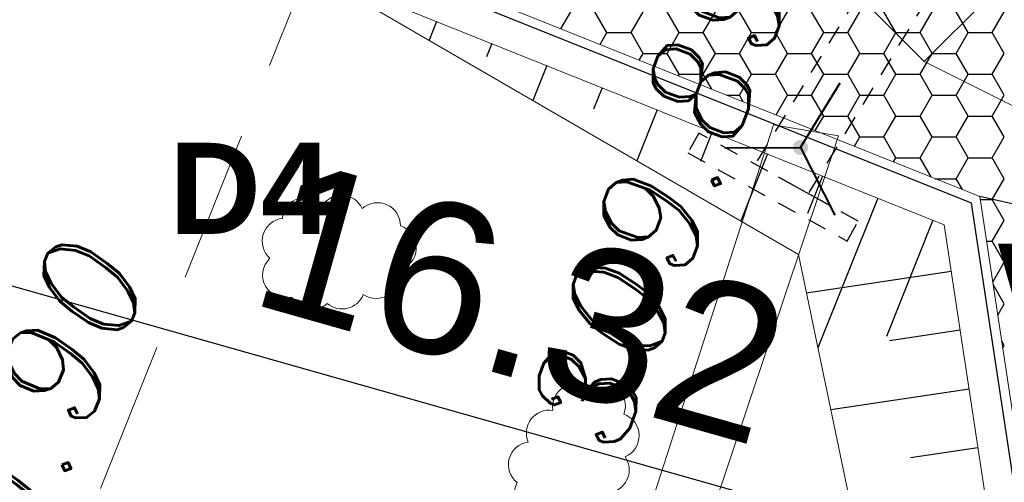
# Model space of a CAD drawing. Extents: x 4615668 to 9294084, y 5325188 to 10688993.
# Tile 610 of 656: x 4651576.67 to 4651583.16, y 5338722.44 to 5338725.48. Entities that reach past the tile are written whole.
import ezdxf

# ---------------------------------------------------------------- set-up
doc = ezdxf.new("R2010")
doc.units = 0
doc.header["$MEASUREMENT"] = 0
for name, pattern in [('CONTINUA', [0, 0, 0]), ('DASHED', [19.05, 12.7, -6.35]), ('KTCR', [1.5, 1, -0.5]), ('l266_500', [1, 0.5, -0.5]), ('l423_500', [2, 1.5, -0.5])]:
    doc.linetypes.add(name, pattern=pattern)
for name, color, linetype, lineweight in [('!0017A_GR_DR_WYMPROJ', 1, 'Continuous', 30), ('chodnik', 7, 'l423_500', 13), ('pkt_wys', 7, 'Continuous', 13), ('PROJEKTOWANA_WODA', 150, 'Continuous', 40), ('przepust', 7, 'l266_500', 40), ('rowy', 7, 'l266_500', 13), ('Wymiar', 7, 'Continuous', 9), ('zielen', 7, 'Continuous', 13)]:
    doc.layers.add(name, color=color, linetype=linetype, lineweight=lineweight)
doc.layers.add('1', color=7, linetype='Continuous')
doc.layers.add('DIM', color=7, linetype='Continuous')
doc.styles.get("Standard").update_dxf_attribs({"font": 'txt.shx'})
doc.styles.add('Style-ITALIC_1250', font='ITALIC_1250.shx')
doc.styles.add('STYLE2', font='arial.ttf')
doc.styles.add('tomek14', font='ISOCP.shx', dxfattribs={"height": 14})
doc.dimstyles.new('1-500', dxfattribs={"dimtxt": 1, "dimasz": 0.5, "dimexe": 0.18, "dimexo": 0.0625, "dimgap": 0.3, "dimtad": 1, "dimzin": 0, "dimdsep": 46, "dimtxsty": 'STYLE2', "dimblk": 'DOT', "dimcen": 0.09, "dimadec": 0, "dimazin": 0, "dimtfac": 1, "dimtmove": 0, "dimatfit": 0, "dimldrblk": 'DOT', "dimfxl": 0, "dimtolj": 1, "dimtzin": 0, "dimarcsym": 0})

# ---------------------------------------------------------------- blocks, each defined once
blk = doc.blocks.new('G$C30F5686F')
at = {"layer": '1', "linetype": 'DASHED', "lineweight": 30, "ltscale": 0.01}
for p, q in [((5.0393, 15.1683), (2.9473, 11.7459)), ((5.3806, 14.9597), (3.2978, 11.5523)), ((2.5765, 11.9507), (2.5039, 11.8194)), ((3.6269, 11.3706), (2.5765, 11.9507)), ((2.5039, 11.8194), (3.5544, 11.2393)), ((3.5544, 11.2393), (3.6269, 11.3706))]:
    blk.add_line(p, q, dxfattribs=at)
at = {"layer": '1', "linetype": 'Continuous', "lineweight": 15}
for p, q in [((4.4291, 11.5327), (0.0966, 13.2657)), ((4.8609, 8.6721), (4.4291, 11.5327))]:
    blk.add_line(p, q, dxfattribs=at)
at = {"layer": '1', "linetype": 'CONTINUA', "lineweight": 25}
for p, q in [((4.3749, 11.4897), (0.0743, 13.21)), ((4.8057, 8.6358), (4.3749, 11.4897))]:
    blk.add_line(p, q, dxfattribs=at)
at = {"layer": '1', "linetype": 'DASHED', "lineweight": 15}
for p, q in [((0, 13.0243), (3.2335, 11.1512)), ((4.1943, 11.3466), (0.0001, 13.0243)), ((4.6217, 8.5147), (4.1943, 11.3466)), ((3.2335, 11.1512), (4.098, 7.0031))]:
    blk.add_line(p, q, dxfattribs=at)
at = {"layer": '1', "color": 254, "linetype": 'Continuous', "lineweight": 30, "ltscale": 0.01, "transparency": 33554528}
for p, q in [((1.6676, 12.6373), (1.7327, 12.7501)), ((1.9708, 12.6126), (1.8914, 12.7501)), ((2.1296, 12.6126), (2.2089, 12.7501)), ((2.4471, 12.6126), (2.3677, 12.7501)), ((2.6058, 12.6126), (2.6852, 12.7501)), ((2.9233, 12.6126), (2.8439, 12.7501)), ((3.0821, 12.6126), (3.1614, 12.7501)), ((3.3996, 12.6126), (3.3202, 12.7501)), ((3.5583, 12.6126), (3.6377, 12.7501)), ((3.8758, 12.6126), (3.7964, 12.7501)), ((4.0346, 12.6126), (4.1139, 12.7501)), ((4.3521, 12.6126), (4.2727, 12.7501)), ((4.5108, 12.6126), (4.5902, 12.7501)), ((1.9255, 12.5342), (1.9708, 12.6126)), ((1.9708, 12.6126), (2.1296, 12.6126)), ((2.2089, 12.4751), (2.1296, 12.6126)), ((2.3677, 12.4751), (2.4471, 12.6126)), ((2.4471, 12.6126), (2.6058, 12.6126)), ((2.6852, 12.4751), (2.6058, 12.6126)), ((2.8439, 12.4751), (2.9233, 12.6126)), ((2.9233, 12.6126), (3.0821, 12.6126)), ((3.1614, 12.4751), (3.0821, 12.6126)), ((3.3202, 12.4751), (3.3996, 12.6126)), ((3.3996, 12.6126), (3.5583, 12.6126)), ((3.6377, 12.4751), (3.5583, 12.6126)), ((3.7964, 12.4751), (3.8758, 12.6126)), ((3.8758, 12.6126), (4.0346, 12.6126)), ((4.1139, 12.4751), (4.0346, 12.6126)), ((4.2727, 12.4751), (4.3521, 12.6126)), ((4.3521, 12.6126), (4.5108, 12.6126)), ((4.5902, 12.4751), (4.5108, 12.6126)), ((2.1834, 12.431), (2.2089, 12.4751)), ((2.2089, 12.4751), (2.3677, 12.4751)), ((2.4471, 12.3376), (2.3677, 12.4751)), ((2.6058, 12.3376), (2.6852, 12.4751)), ((2.6852, 12.4751), (2.8439, 12.4751)), ((2.9233, 12.3376), (2.8439, 12.4751)), ((3.0821, 12.3376), (3.1614, 12.4751)), ((3.1614, 12.4751), (3.3202, 12.4751)), ((3.3996, 12.3376), (3.3202, 12.4751)), ((3.5583, 12.3376), (3.6377, 12.4751)), ((3.6377, 12.4751), (3.7964, 12.4751)), ((3.8758, 12.3376), (3.7964, 12.4751)), ((4.0346, 12.3376), (4.1139, 12.4751)), ((4.1139, 12.4751), (4.2727, 12.4751)), ((4.3521, 12.3376), (4.2727, 12.4751)), ((4.5108, 12.3376), (4.5902, 12.4751)), ((2.4414, 12.3278), (2.4471, 12.3376)), ((2.4471, 12.3376), (2.6058, 12.3376)), ((2.6626, 12.2393), (2.6058, 12.3376)), ((2.8439, 12.2002), (2.9233, 12.3376)), ((2.9233, 12.3376), (3.0821, 12.3376)), ((3.1614, 12.2002), (3.0821, 12.3376)), ((3.3202, 12.2002), (3.3996, 12.3376)), ((3.3996, 12.3376), (3.5583, 12.3376)), ((3.6377, 12.2002), (3.5583, 12.3376)), ((3.7964, 12.2002), (3.8758, 12.3376)), ((3.8758, 12.3376), (4.0346, 12.3376)), ((4.1139, 12.2002), (4.0346, 12.3376)), ((4.2727, 12.2002), (4.3521, 12.3376)), ((4.3521, 12.3376), (4.5108, 12.3376)), ((4.5902, 12.2002), (4.5108, 12.3376)), ((2.7605, 12.2002), (2.8439, 12.2002)), ((2.869, 12.1568), (2.8439, 12.2002)), ((3.0862, 12.0699), (3.1614, 12.2002)), ((3.1614, 12.2002), (3.3202, 12.2002)), ((3.3996, 12.0627), (3.3202, 12.2002)), ((3.5583, 12.0627), (3.6377, 12.2002)), ((3.6377, 12.2002), (3.7964, 12.2002)), ((3.8758, 12.0627), (3.7964, 12.2002)), ((4.0346, 12.0627), (4.1139, 12.2002)), ((4.1139, 12.2002), (4.2727, 12.2002)), ((4.3521, 12.0627), (4.2727, 12.2002)), ((4.5108, 12.0627), (4.5902, 12.2002)), ((3.3441, 11.9667), (3.3996, 12.0627)), ((3.3996, 12.0627), (3.5583, 12.0627)), ((3.6377, 11.9252), (3.5583, 12.0627)), ((3.7964, 11.9252), (3.8758, 12.0627)), ((3.8758, 12.0627), (4.0346, 12.0627)), ((4.1139, 11.9252), (4.0346, 12.0627)), ((4.2727, 11.9252), (4.3521, 12.0627)), ((4.3521, 12.0627), (4.5108, 12.0627)), ((4.5902, 11.9252), (4.5108, 12.0627)), ((3.6021, 11.8635), (3.6377, 11.9252)), ((3.6377, 11.9252), (3.7964, 11.9252)), ((3.8758, 11.7877), (3.7964, 11.9252)), ((4.0346, 11.7877), (4.1139, 11.9252)), ((4.1139, 11.9252), (4.2727, 11.9252)), ((4.3521, 11.7877), (4.2727, 11.9252)), ((4.5108, 11.7877), (4.5902, 11.9252)), ((3.86, 11.7603), (3.8758, 11.7877)), ((3.8758, 11.7877), (4.0346, 11.7877)), ((4.1075, 11.6613), (4.0346, 11.7877)), ((4.2727, 11.6502), (4.3521, 11.7877)), ((4.3521, 11.7877), (4.5108, 11.7877)), ((4.5902, 11.6502), (4.5108, 11.7877)), ((4.1353, 11.6502), (4.2727, 11.6502)), ((4.3139, 11.5788), (4.2727, 11.6502)), ((4.5108, 11.5128), (4.5902, 11.6502)), ((4.4321, 11.5128), (4.5108, 11.5128)), ((4.5902, 11.3753), (4.5108, 11.5128)), ((4.5108, 11.2378), (4.5902, 11.3753)), ((4.4736, 11.2378), (4.5108, 11.2378)), ((4.5902, 11.1003), (4.5108, 11.2378)), ((4.5142, 10.9688), (4.5902, 11.1003)), ((4.5902, 10.8253), (4.5167, 10.9527)), ((4.5471, 10.7508), (4.5902, 10.8253)), ((4.5902, 10.5504), (4.5728, 10.5804)), ((4.58, 10.5328), (4.5902, 10.5504))]:
    blk.add_line(p, q, dxfattribs=at)
at = {"layer": '1', "linetype": 'DASHED', "lineweight": 25}
for p, q in [((0.8476, 12.6853), (0.7982, 12.5619)), ((1.2111, 12.5399), (1.1759, 12.4517)), ((1.5747, 12.3945), (1.483, 12.1653)), ((1.9382, 12.2491), (1.8818, 12.108)), ((2.3017, 12.1036), (2.1677, 11.7686)), ((2.6653, 11.9582), (2.5877, 11.7642)), ((3.0288, 11.8128), (2.8525, 11.3719)), ((3.3924, 11.6674), (3.2936, 11.4205)), ((3.7559, 11.5219), (3.3616, 10.5362)), ((4.1195, 11.3765), (3.8128, 10.6098)), ((4.2407, 11.0391), (3.2869, 10.8951)), ((4.2991, 10.6519), (3.833, 10.5816)), ((4.3575, 10.2647), (3.4469, 10.1273)), ((4.416, 9.8776), (3.9714, 9.8105))]:
    blk.add_line(p, q, dxfattribs=at)
at = {"layer": '1', "linetype": 'DASHED', "lineweight": 30}
blk.add_line((3.4512, 11.4676), (3.1017, 11.6606), dxfattribs=at)
at = {"layer": '1', "color": 5, "linetype": 'DASHED', "ltscale": 0.8}
blk.add_line((9.751, 10.3373), (4.4291, 11.5327), dxfattribs=at)
blk = doc.blocks.new('G$CA76AC6B6')
at = {"layer": 'PROJEKTOWANA_WODA', "insert": (0, 12.5468), "char_height": 0.75, "width": 36.845884, "attachment_point": 1}
blk.add_mtext('{\\fArial|b0|i0|c238|p34;W2}', dxfattribs=at)
blk = doc.blocks.new('G$CE3CC9D66')
at = {"layer": 'Wymiar', "lineweight": 0, "ltscale": 40}
blk.add_blockref('G$CA76AC6B6', (0, 0), dxfattribs=at)
blk = doc.blocks.new('801_5')
at = {"layer": 'pkt_wys', "linetype": 'Continuous', "lineweight": 13}
h = blk.add_hatch(color=7, dxfattribs=at)
edge = h.paths.add_edge_path()
edge.add_arc((0, 0), 0.05, 0, 360)
blk = doc.blocks.new('G$C3390F2A0')
at = {"layer": 'chodnik', "color": 7, "linetype": 'KTCR', "lineweight": 13}
blk.add_line((96.0514, 134.0135), (97.6523, 132.4113), dxfattribs=at)
at = {"layer": 'chodnik', "color": 7, "linetype": 'KTCR', "lineweight": 13, "flags": 128}
for points in [[(116.6258, 108.3891), (114.5538, 108.033), (114.5538, 108.033), (114.5538, 108.033), (106.2363, 113.9655), (96.7168, 119.999), (93.7148, 121.509), (92.1198, 123.324), (91.2808, 125.389), (91.3368, 127.664), (91.8815, 128.7497), (95.1008, 136.793), (95.1008, 136.793), (98.3058, 145.43), (99.4108, 145.057)], [(97.6523, 132.4113), (98.8339, 133.5917), (97.2331, 135.1938), (96.0514, 134.0135)], [(97.6523, 132.4113), (98.2546, 132.111), (100.6262, 129.8187), (103.5342, 128.1401), (103.4641, 127.359), (103.1105, 126.9676), (98.7962, 124.6206), (96.4615, 123.482), (92.8817, 122.457)]]:
    blk.add_lwpolyline(points, dxfattribs=at)
at = {"layer": 'przepust', "color": 7, "linetype": 'Continuous', "lineweight": 40}
blk.add_line((96.8368, 131.845), (97.0976, 132.2716), dxfattribs=at)
at = {"layer": 'przepust', "color": 7, "linetype": 'Continuous', "lineweight": 40, "flags": 128}
blk.add_lwpolyline([(96.3368, 131.8419), (96.8368, 131.845), (97.0621, 131.3986)], dxfattribs=at)
at = {"layer": 'rowy', "color": 7, "linetype": 'Continuous', "lineweight": 13, "flags": 128}
for points in [[(97.0878, 131.921), (96.6588, 131.994), (95.5418, 128.536), (94.8928, 126.717)], [(97.0878, 131.921), (95.8978, 128.381), (95.2998, 126.564)]]:
    blk.add_lwpolyline(points, dxfattribs=at)
at = {"layer": 'pkt_wys', "color": 7, "linetype": 'Continuous', "lineweight": 13}
blk.add_blockref('801_5', (96.8368, 131.845), dxfattribs=at)
at = {"layer": 'pkt_wys', "color": 7, "linetype": 'Continuous', "lineweight": 13, "style": 'Style-ITALIC_1250'}
for s, rotation, p in [('309.89', 69.62356, (95.6402, 129.8045)), ('309.90', 67.65718, (91.2954, 127.9514))]:
    blk.add_text(s, height=0.68, rotation=rotation, dxfattribs=at).set_placement(p)
blk = doc.blocks.new('_Dot')
at = {"color": 0, "linetype": 'ByBlock', "lineweight": -2}
blk.add_line((-0.5, 0), (-1, 0), dxfattribs=at)
at = {"color": 0, "linetype": 'ByBlock', "const_width": 0.5}
blk.add_lwpolyline([(-0.25, 0, 1), (0.25, 0, 1)], format="xyb", close=True, dxfattribs=at)
blk = doc.blocks.new('*D3842')
at = {"layer": 'Defpoints', "color": 0, "lineweight": 0, "ltscale": 40}
for p in [(4651572.6111, 5338727.5647), (4651588.3165, 5338723.123), (4651587.6084, 5338720.6192)]:
    blk.add_point(p, dxfattribs=at)
at = {"layer": 'DIM', "color": 0, "lineweight": -2, "ltscale": 40}
for p, q in [((4651572.5941, 5338727.5045), (4651571.8541, 5338724.8877)), ((4651572.3842, 5338724.9249), (4651587.1273, 5338720.7553)), ((4651588.2995, 5338723.0628), (4651587.5595, 5338720.446))]:
    blk.add_line(p, q, dxfattribs=at)
at = {"layer": 'DIM', "color": 0, "linetype": 'ByBlock', "lineweight": -2, "ltscale": 40, "xscale": 0.5, "yscale": 0.5, "zscale": 0.5}
for p, rotation in [((4651571.903, 5338725.061), 164.2083727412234), ((4651587.6084, 5338720.6192), 344.2083727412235)]:
    blk.add_blockref('_Dot', p, dxfattribs=dict(at, rotation=rotation))
at = {"layer": 'DIM', "color": 0, "lineweight": 0, "ltscale": 40, "insert": (4651579.9764, 5338723.6204), "char_height": 1, "attachment_point": 5, "rotation": 344.20837, "style": 'STYLE2'}
blk.add_mtext('\\A1;16.32 ', dxfattribs=at)
blk = doc.blocks.new('*D3849')
at = {"layer": 'Defpoints', "color": 0, "lineweight": 0, "ltscale": 40}
for p in [(4651573.0666, 5338738.9701), (4651589.3858, 5338728.8169), (4651586.5335, 5338724.2323)]:
    blk.add_point(p, dxfattribs=at)
at = {"layer": 'DIM', "color": 0, "lineweight": -2, "ltscale": 40}
for p, q in [((4651589.3327, 5338728.8499), (4651572.9138, 5338739.0652)), ((4651570.4784, 5338734.8101), (4651572.8025, 5338738.5456)), ((4651586.4804, 5338724.2653), (4651570.0615, 5338734.4807))]:
    blk.add_line(p, q, dxfattribs=at)
at = {"layer": 'DIM', "color": 0, "linetype": 'ByBlock', "lineweight": -2, "ltscale": 40, "xscale": 0.5, "yscale": 0.5, "zscale": 0.5}
for p, rotation in [((4651573.0666, 5338738.9701), 58.1115444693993), ((4651570.2143, 5338734.3856), 238.1115444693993)]:
    blk.add_blockref('_Dot', p, dxfattribs=dict(at, rotation=rotation))
at = {"layer": 'DIM', "color": 0, "lineweight": 0, "ltscale": 40, "insert": (4651570.9522, 5338737.106), "char_height": 1, "attachment_point": 5, "rotation": 58.11154, "style": 'STYLE2'}
blk.add_mtext('\\A1;5.40 ', dxfattribs=at)
blk = doc.blocks.new('G$C01146726')
at = {"layer": 'zielen', "color": 3}
for centre, start, end in [((0.2834, 0.5864), 40.87441, 174.72189), ((0.5232, 0.6021), 24.72682, 146.62253), ((0.7605, 0.5527), 359.54057, 131.75523), ((0.1507, 0.4505), 96.64572, 228.84542), ((0.8659, 0.4077), 281.75559, 72.5372), ((0.154, 0.2265), 132.8485, 285.70309), ((0.7505, 0.2232), 236.09832, 14.18096), ((0.3287, 0.1507), 207.36767, 311.98286), ((0.5265, 0.154), 229.93886, 338.21999)]:
    blk.add_arc(centre, 0.1507, start, end, dxfattribs=at)

msp = doc.modelspace()

# ---------------------------------------------------------------- block references
at = {"layer": '!0017A_GR_DR_WYMPROJ', "linetype": 'Continuous', "lineweight": 18}
msp.add_blockref('G$C30F5686F', (4651578.5664, 5338712.7851), dxfattribs=at)
at = {"color": 1, "lineweight": 0, "ltscale": 40}
msp.add_blockref('G$C01146726', (4651578.264, 5338723.5737), dxfattribs=at)
at = {"color": 1, "lineweight": 0, "ltscale": 40, "rotation": 56.66597362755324}
msp.add_blockref('G$C01146726', (4651580.3725, 5338721.9925), dxfattribs=at)
at = {"layer": 'Wymiar', "color": 242, "linetype": 'DASHED', "lineweight": 30, "ltscale": 0.01}
msp.add_blockref('G$C3390F2A0', (4651484.9767, 5338592.7959), dxfattribs=at)
at = {"layer": 'Wymiar', "lineweight": 0, "ltscale": 40}
msp.add_blockref('G$CE3CC9D66', (4651583.1099, 5338711.4615), dxfattribs=at)

# ---------------------------------------------------------------- texts
at = {"color": 0, "ltscale": 2.5, "insert": (4651577.6509, 5338724.6716), "char_height": 0.6, "width": 3.869483, "attachment_point": 1, "style": 'tomek14'}
msp.add_mtext('{\\fArial|b1|i0|c238|p34;\\C94;D4}', dxfattribs=at)

# ---------------------------------------------------------------- dimensions: what is measured, and where the dimension line sits
at = {"layer": 'DIM', "lineweight": 0, "ltscale": 40}
for p1, p2, distance, picture, middle in [((4651586.5335, 5338724.2323), (4651589.3858, 5338728.8169), 19.2199, '*D3849', (4651570.9522, 5338737.106)), ((4651572.6111, 5338727.5647), (4651588.3165, 5338723.123), -2.6019, '*D3842', (4651579.9764, 5338723.6204))]:
    dim = msp.add_aligned_dim(p1=p1, p2=p2, distance=distance, dimstyle='1-500', override={"dimpost": ' ', "dimtxsty": 'STYLE2', "dimldrblk": 'Dot'}, dxfattribs=at)
    dim.commit()
    dim.dimension.update_dxf_attribs({"geometry": picture, "text_midpoint": middle})

doc.saveas('drawing.dxf')
